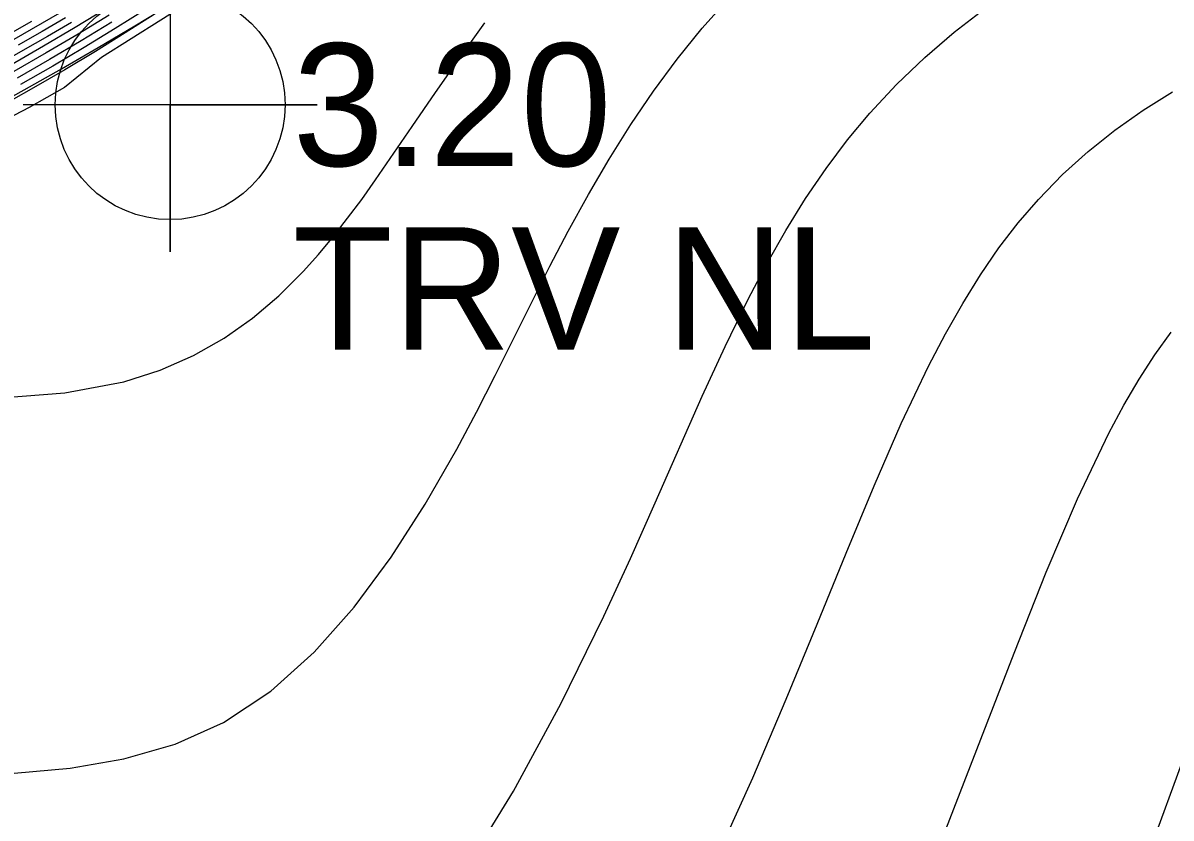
# Model space of a CAD drawing. Extents: x 2356077 to 2359823, y 225951 to 227822.
# Drawn here: x 2357678.66 to 2357702.08, y 226784.23 to 226800.45 of the extents above; entities that cross this region are included whole.
import ezdxf

# ---------------------------------------------------------------- set-up
doc = ezdxf.new("R2010")
doc.units = 0
for name, color, linetype in [('DTM Contours Major', 7, 'Continuous'), ('DTM Contours Minor', 7, 'Continuous'), ('Exist DTM Breakline', 7, 'Continuous'), ('Exist DTM Breakline Underwater', 7, 'Continuous'), ('Exist DTM Drainline', 7, 'Continuous'), ('Exist DTM Regular Point CELL', 7, 'Continuous'), ('Exist DTM Regular Point Cogo Comment', 7, 'Continuous'), ('Exist DTM Regular Point Cogo Elevation', 7, 'Continuous')]:
    doc.layers.add(name, color=color, linetype=linetype)

msp = doc.modelspace()

# ---------------------------------------------------------------- linework, layer by layer
at = {"layer": 'DTM Contours Major'}
for points in [[(2357682.689, 226801.275), (2357680.268, 226799.748), (2357679.509, 226799.133), (2357678.79, 226798.729), (2357677.731, 226798.178)], [(2357680.365, 226800.746), (2357679.73, 226800.36), (2357679.08, 226799.976), (2357678.416, 226799.594)], [(2357678.212, 226792.805), (2357679.52, 226792.909), (2357680.724, 226793.133), (2357681.464, 226793.368), (2357682.145, 226793.666), (2357682.771, 226794.023), (2357683.348, 226794.432), (2357683.883, 226794.886), (2357684.379, 226795.38), (2357684.692, 226795.729), (2357684.994, 226796.092), (2357685.286, 226796.467), (2357685.573, 226796.854), (2357685.857, 226797.252), (2357686.606, 226798.338), (2357687.082, 226799.033), (2357687.573, 226799.741), (2357688.083, 226800.456)], [(2357701.614, 226783.475), (2357702.401, 226785.611)]]:
    msp.add_lwpolyline(points, dxfattribs=at)
at = {"layer": 'DTM Contours Minor'}
for points in [[(2357687.622, 226783.076), (2357688.667, 226784.782), (2357689.633, 226786.562), (2357690.513, 226788.353), (2357691.053, 226789.525), (2357691.561, 226790.667), (2357692.52, 226792.837), (2357692.987, 226793.854), (2357693.458, 226794.817), (2357693.837, 226795.537), (2357694.226, 226796.221), (2357694.628, 226796.87), (2357695.046, 226797.484), (2357695.481, 226798.065), (2357695.938, 226798.614), (2357696.484, 226799.199), (2357697.058, 226799.747), (2357697.657, 226800.261), (2357698.278, 226800.742), (2357698.919, 226801.195), (2357699.578, 226801.623), (2357700.307, 226802.063), (2357701.784, 226802.91), (2357702.515, 226803.342)], [(2357678.485, 226785.15), (2357679.625, 226785.25), (2357680.724, 226785.439), (2357681.771, 226785.741), (2357682.757, 226786.185), (2357683.718, 226786.824), (2357684.605, 226787.618), (2357685.422, 226788.538), (2357686.175, 226789.555), (2357686.87, 226790.638), (2357687.511, 226791.757), (2357687.912, 226792.511), (2357688.298, 226793.264), (2357689.042, 226794.757), (2357689.412, 226795.489), (2357689.787, 226796.208), (2357690.197, 226796.952), (2357690.622, 226797.676), (2357691.063, 226798.378), (2357691.525, 226799.058), (2357692.008, 226799.713), (2357692.516, 226800.343), (2357693.124, 226801.028)], [(2357681.343, 226800.627), (2357680.749, 226800.249), (2357680.141, 226799.873), (2357679.518, 226799.499), (2357678.879, 226799.127), (2357677.964, 226798.615)], [(2357679.411, 226800.651), (2357678.475, 226800.112)], [(2357680.421, 226800.609), (2357679.788, 226800.224), (2357679.14, 226799.841), (2357678.479, 226799.461)], [(2357679.533, 226800.556), (2357679.057, 226800.278), (2357678.569, 226799.999)], [(2357681.157, 226800.721), (2357680.542, 226800.336), (2357679.913, 226799.953), (2357679.27, 226799.573), (2357678.613, 226799.195)], [(2357677.909, 226799.96), (2357678.843, 226800.487)], [(2357679.656, 226800.461), (2357679.167, 226800.175), (2357678.664, 226799.887), (2357678.146, 226799.597)], [(2357680.479, 226800.471), (2357679.848, 226800.087), (2357679.203, 226799.705), (2357678.544, 226799.326)], [(2357692.42, 226782.567), (2357693.55, 226785.057), (2357694.231, 226786.656), (2357694.862, 226788.186), (2357695.455, 226789.64), (2357696.024, 226791.008), (2357696.58, 226792.281), (2357697.136, 226793.45), (2357697.481, 226794.112), (2357697.834, 226794.733), (2357698.197, 226795.315), (2357698.573, 226795.862), (2357698.965, 226796.373), (2357699.376, 226796.852), (2357699.869, 226797.359), (2357700.389, 226797.828), (2357700.937, 226798.265), (2357701.511, 226798.671), (2357702.112, 226799.05)], [(2357697.44, 226783.881), (2357698.881, 226787.594), (2357699.538, 226789.247), (2357700.176, 226790.747), (2357700.812, 226792.082), (2357701.118, 226792.653), (2357701.431, 226793.187), (2357701.752, 226793.683), (2357702.084, 226794.145)]]:
    msp.add_lwpolyline(points, dxfattribs=at)
at = {"layer": 'Exist DTM Breakline'}
for points in [[(2357560.647, 226784.157), (2357579.194, 226813.797), (2357610.316, 226806.105), (2357665.993, 226838.755), (2357684.212, 226874.582), (2357696.408, 226900.16)], [(2357603.707, 226758.395), (2357634.69, 226779.787), (2357686.009, 226803.72), (2357722.082, 226854.21), (2357734.02, 226881.496)]]:
    msp.add_spline(points, degree=3, dxfattribs=at)
at = {"layer": 'Exist DTM Breakline Underwater'}
for points in [[(2357599.673, 226759.537), (2357632.912, 226785.572), (2357686.254, 226809.636), (2357716.995, 226856.561), (2357730.688, 226885.555)], [(2357556.564, 226758.637), (2357564.307, 226781.559), (2357585.412, 226809.405), (2357614.858, 226803.405), (2357668.761, 226835.297), (2357689.369, 226869.515)]]:
    msp.add_spline(points, degree=3, dxfattribs=at)
at = {"layer": 'Exist DTM Drainline'}
msp.add_spline([(2357699.586, 226858.192), (2357670.366, 226820.782), (2357623.327, 226796.892), (2357587.218, 226772.268), (2357568.803, 226744.252), (2357555.19, 226717.62), (2357555.017, 226695.126), (2357553.473, 226672.759), (2357563.697, 226642.736), (2357576.526, 226627.993), (2357663.798, 226499.169), (2357732.721, 226415.647), (2357803.211, 226342.215), (2357874.586, 226264.309)], degree=3, dxfattribs=at)
at = {"layer": 'Exist DTM Regular Point CELL'}
msp.add_lwpolyline([(2357681.665, 226801.785), (2357681.665, 226795.785), (2357681.665, 226798.785), (2357684.665, 226798.785), (2357678.665, 226798.785)], dxfattribs=at)
msp.add_circle((2357681.665, 226798.785), 2.344, dxfattribs=at)

# ---------------------------------------------------------------- texts
at = {"layer": 'Exist DTM Regular Point Cogo Comment'}
msp.add_text('TRV NL', height=2.5, dxfattribs=at).set_placement((2357684.165, 226793.785))
at = {"layer": 'Exist DTM Regular Point Cogo Elevation'}
msp.add_text('3.20', height=2.5, dxfattribs=at).set_placement((2357684.165, 226797.535))

doc.saveas('drawing.dxf')
